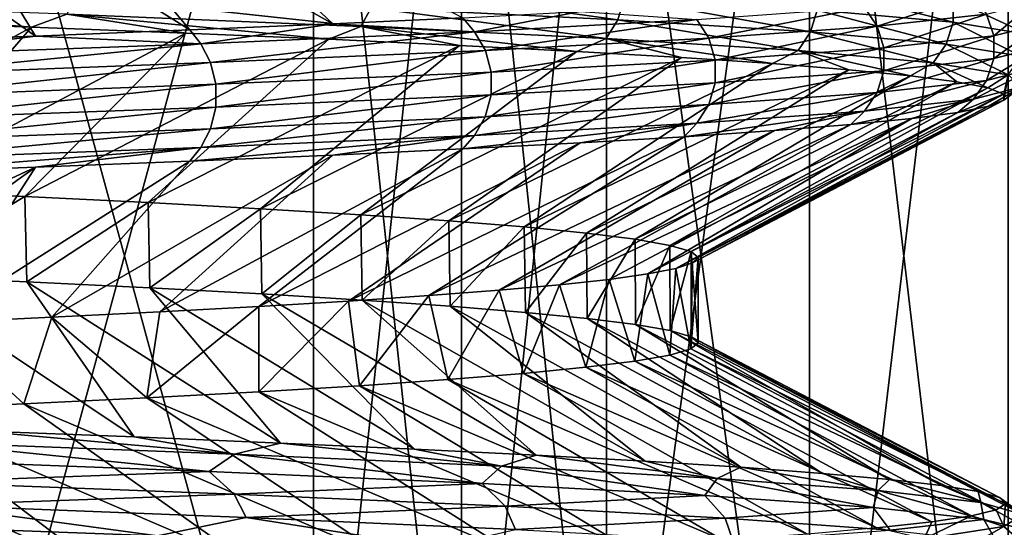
# Model space of a CAD drawing. Header units: metres. Extents: x -206 to 75, y -104 to 104.
# Tile 535 of 656: x 7.01 to 10.34, y -101.42 to -99.7. Entities that reach past the tile are written whole.
import ezdxf

# ---------------------------------------------------------------- set-up
doc = ezdxf.new("R2010")
doc.units = ezdxf.units.M
doc.layers.add('solid_01_1-CONSUMER_THERM_B_125288', color=7, linetype='CONTINUOUS')

msp = doc.modelspace()

# ---------------------------------------------------------------- linework, layer by layer
at = {"layer": 'solid_01_1-CONSUMER_THERM_B_125288'}
for points in [[(9.676785, -97.807571, 37.739315), (10.348061, -103.478249, 36.576633), (10.348054, -97.521751, 36.576645)], [(10.348061, -97.521751, 12.423368), (10.348054, -103.478249, 12.423355), (9.676786, -103.192429, 11.260685)], [(10.348061, -97.521751, 12.423368), (9.676786, -103.192429, 11.260685), (9.67679, -97.807571, 11.260693)], [(6.627181, -97.807571, 39.5), (6.62719, -103.192429, 39.5), (8, -102.845299, 39.5)], [(6.627181, -97.807571, 39.5), (8, -102.845299, 39.5), (8, -98.154701, 39.5)], [(6.627191, -97.807571, 9.5), (8, -98.154701, 9.5), (6.627182, -103.192429, 9.5)], [(9.67679, -97.807571, 11.260693), (9.676786, -103.192429, 11.260685), (8.990381, -102.845299, 10.071796)], [(9.67679, -97.807571, 11.260693), (8.990381, -102.845299, 10.071796), (8.990381, -98.154701, 10.071796)], [(8.990381, -98.154701, 38.928204), (9.67679, -103.192429, 37.739307), (9.676785, -97.807571, 37.739315)], [(9.676785, -97.807571, 37.739315), (9.67679, -103.192429, 37.739307), (10.348061, -103.478249, 36.576633)], [(8, -98.154701, 9.5), (8, -102.845299, 9.5), (6.627182, -103.192429, 9.5)], [(8.5, -98.154701, 9.777568), (8.5, -102.845299, 9.777568), (8, -102.845299, 9.5)], [(8.5, -98.154701, 9.777568), (8, -102.845299, 9.5), (8, -98.154701, 9.5)], [(8, -98.154701, 39.5), (8, -102.845299, 39.5), (8.5, -102.845299, 39.222431)], [(8.5, -98.154701, 39.222431), (8, -98.154701, 39.5), (8.5, -102.845299, 39.222431)], [(8.990381, -98.154701, 10.071796), (8.990381, -102.845299, 10.071796), (8.5, -102.845299, 9.777568)], [(8.990381, -98.154701, 10.071796), (8.5, -102.845299, 9.777568), (8.5, -98.154701, 9.777568)], [(8.5, -98.154701, 39.222431), (8.5, -102.845299, 39.222431), (8.990381, -102.845299, 38.928204)], [(8.5, -98.154701, 39.222431), (8.990381, -102.845299, 38.928204), (8.990381, -98.154701, 38.928204)], [(8.990381, -98.154701, 38.928204), (8.990381, -102.845299, 38.928204), (9.67679, -103.192429, 37.739307)], [(8.065182, -99.716492, 30.971176), (7.115636, -99.181702, 30.488132), (7.480652, -99.163246, 30.025381)], [(8.505101, -99.695877, 30.381376), (8.065182, -99.716492, 30.971176), (7.480652, -99.163246, 30.025381)], [(7.061164, -99.75782, 32.053761), (6.298884, -99.218491, 31.342081), (6.721356, -99.200134, 30.927547)], [(7.582608, -99.737183, 31.530188), (6.721356, -99.200134, 30.927547), (7.115636, -99.181702, 30.488132)], [(7.582608, -99.737183, 31.530188), (7.061164, -99.75782, 32.053761), (6.721356, -99.200134, 30.927547)], [(8.065182, -99.716492, 30.971176), (7.582608, -99.737183, 31.530188), (7.115636, -99.181702, 30.488132)], [(7.061164, -99.75782, 32.053761), (6.504002, -99.778679, 32.538528), (6.298884, -99.218491, 31.342081)], [(8.214837, -99.588425, 18.006308), (8.195564, -99.662041, 18.021544), (9.02866, -99.70298, 19.24436)], [(9.049893, -99.629356, 19.231998), (8.214837, -99.588425, 18.006308), (9.02866, -99.70298, 19.24436)], [(9.703107, -99.593285, 20.563759), (9.703041, -99.670296, 20.563789), (10.162424, -99.711235, 21.974148)], [(10.162493, -99.634224, 21.974129), (9.703107, -99.593285, 20.563759), (10.162424, -99.711235, 21.974148)], [(7.197628, -99.621101, 16.928791), (7.166643, -99.684128, 16.961384), (8.160283, -99.725067, 18.049433)], [(8.195564, -99.662041, 18.021544), (7.197628, -99.621101, 16.928791), (8.160283, -99.725067, 18.049433)], [(9.049893, -99.629356, 19.231998), (9.02866, -99.70298, 19.24436), (9.680275, -99.743919, 20.573027)], [(9.703041, -99.670296, 20.563789), (9.049893, -99.629356, 19.231998), (9.680275, -99.743919, 20.573027)], [(9.862547, -99.661171, 27.806089), (10.231222, -99.620239, 26.379595), (9.905115, -99.724304, 27.820358)], [(10.231222, -99.620239, 26.379595), (10.275382, -99.683365, 26.387709), (9.905115, -99.724304, 27.820358)], [(10.162493, -99.634224, 21.974129), (10.162424, -99.711235, 21.974148), (10.417064, -99.752167, 23.435257)], [(10.417135, -99.675156, 23.435247), (10.162493, -99.634224, 21.974129), (10.417064, -99.752167, 23.435257)], [(6.029918, -99.643196, 16.023922), (6.488796, -99.706772, 16.449013), (7.046695, -99.727341, 16.932739)], [(7.166643, -99.684128, 16.961384), (6.029918, -99.643196, 16.023922), (7.046695, -99.727341, 16.932739)], [(8.195564, -99.662041, 18.021544), (8.160283, -99.725067, 18.049433), (8.989795, -99.765999, 19.266983)], [(9.02866, -99.70298, 19.24436), (8.195564, -99.662041, 18.021544), (8.989795, -99.765999, 19.266983)], [(9.296445, -99.70211, 29.166573), (9.862547, -99.661171, 27.806089), (9.336569, -99.765236, 29.186712)], [(9.862547, -99.661171, 27.806089), (9.905115, -99.724304, 27.820358), (9.336569, -99.765236, 29.186712)], [(9.703041, -99.670296, 20.563789), (9.680275, -99.743919, 20.573027), (10.138578, -99.784851, 21.980076)], [(10.162424, -99.711235, 21.974148), (9.703041, -99.670296, 20.563789), (10.138578, -99.784851, 21.980076)], [(10.275382, -99.683365, 26.387709), (10.438409, -99.642433, 24.916943), (10.299422, -99.757027, 26.392126)], [(10.438409, -99.642433, 24.916943), (10.462831, -99.716087, 24.917919), (10.299422, -99.757027, 26.392126)], [(7.166643, -99.684128, 16.961384), (7.046695, -99.727341, 16.932739), (7.569293, -99.747993, 17.455463)], [(7.166643, -99.684128, 16.961384), (7.569293, -99.747993, 17.455463), (8.052576, -99.768669, 18.013123)], [(8.160283, -99.725067, 18.049433), (7.166643, -99.684128, 16.961384), (8.052576, -99.768669, 18.013123)], [(8.544266, -99.743042, 30.433464), (8.065182, -99.716492, 30.971176), (8.505101, -99.695877, 30.381376)], [(8.544266, -99.743042, 30.433464), (8.505101, -99.695877, 30.381376), (8.90113, -99.675385, 29.762653)], [(8.544266, -99.743042, 30.433464), (8.90113, -99.675385, 29.762653), (9.296445, -99.70211, 29.166573)], [(8.544266, -99.743042, 30.433464), (9.296445, -99.70211, 29.166573), (8.581142, -99.806168, 30.459072)], [(9.296445, -99.70211, 29.166573), (9.336569, -99.765236, 29.186712), (8.581142, -99.806168, 30.459072)], [(9.02866, -99.70298, 19.24436), (8.989795, -99.765999, 19.266983), (9.638605, -99.806938, 20.58993)], [(9.680275, -99.743919, 20.573027), (9.02866, -99.70298, 19.24436), (9.638605, -99.806938, 20.58993)], [(9.905115, -99.724304, 27.820358), (10.275382, -99.683365, 26.387709), (9.928289, -99.797958, 27.828129)], [(10.275382, -99.683365, 26.387709), (10.299422, -99.757027, 26.392126), (9.928289, -99.797958, 27.828129)], [(6.083802, -100.258316, 17.465986), (7.046695, -99.727341, 16.932739), (6.488796, -99.706772, 16.449013)], [(6.083802, -100.258316, 17.465986), (6.570775, -100.278893, 17.918592), (7.046695, -99.727341, 16.932739)], [(6.570775, -100.278893, 17.918592), (7.569293, -99.747993, 17.455463), (7.046695, -99.727341, 16.932739)], [(7.619738, -99.783981, 31.580759), (7.061164, -99.75782, 32.053761), (7.582608, -99.737183, 31.530188)], [(7.619738, -99.783981, 31.580759), (7.582608, -99.737183, 31.530188), (8.065182, -99.716492, 30.971176)], [(7.619738, -99.783981, 31.580759), (8.065182, -99.716492, 30.971176), (8.544266, -99.743042, 30.433464)], [(8.160283, -99.725067, 18.049433), (8.052576, -99.768669, 18.013123), (8.493293, -99.789253, 18.601574)], [(8.160283, -99.725067, 18.049433), (8.493293, -99.789253, 18.601574), (8.890791, -99.809761, 19.219921)], [(8.989795, -99.765999, 19.266983), (8.160283, -99.725067, 18.049433), (8.890791, -99.809761, 19.219921)], [(9.336569, -99.765236, 29.186712), (9.905115, -99.724304, 27.820358), (9.358413, -99.838898, 29.19768)], [(9.905115, -99.724304, 27.820358), (9.928289, -99.797958, 27.828129), (9.358413, -99.838898, 29.19768)], [(10.162424, -99.711235, 21.974148), (10.138578, -99.784851, 21.980076), (10.39262, -99.82579, 23.437757)], [(10.417064, -99.752167, 23.435257), (10.162424, -99.711235, 21.974148), (10.39262, -99.82579, 23.437757)], [(10.462831, -99.716087, 24.917919), (10.462758, -99.793106, 24.917919), (10.299351, -99.834038, 26.392115)], [(10.299422, -99.757027, 26.392126), (10.462831, -99.716087, 24.917919), (10.299351, -99.834038, 26.392115)], [(6.541804, -99.82383, 32.585251), (6.504002, -99.778679, 32.538528), (7.061164, -99.75782, 32.053761)], [(7.619738, -99.783981, 31.580759), (6.541804, -99.82383, 32.585251), (7.061164, -99.75782, 32.053761)], [(6.570775, -100.278893, 17.918592), (7.024212, -100.299629, 18.404884), (7.569293, -99.747993, 17.455463)], [(7.024212, -100.299629, 18.404884), (8.052576, -99.768669, 18.013123), (7.569293, -99.747993, 17.455463)], [(7.024212, -100.299629, 18.404884), (7.441687, -100.320442, 18.922249), (8.052576, -99.768669, 18.013123)], [(7.441687, -100.320442, 18.922249), (8.493293, -99.789253, 18.601574), (8.052576, -99.768669, 18.013123)], [(7.619738, -99.783981, 31.580759), (8.544266, -99.743042, 30.433464), (7.652624, -99.847107, 31.611319)], [(8.544266, -99.743042, 30.433464), (8.581142, -99.806168, 30.459072), (7.652624, -99.847107, 31.611319)], [(8.581142, -99.806168, 30.459072), (9.336569, -99.765236, 29.186712), (8.60122, -99.879829, 30.473017)], [(9.336569, -99.765236, 29.186712), (9.358413, -99.838898, 29.19768), (8.60122, -99.879829, 30.473017)], [(8.989795, -99.765999, 19.266983), (8.890791, -99.809761, 19.219921), (9.244382, -99.830292, 19.867258)], [(8.989795, -99.765999, 19.266983), (9.244382, -99.830292, 19.867258), (9.551489, -99.850891, 20.539177)], [(9.638605, -99.806938, 20.58993), (8.989795, -99.765999, 19.266983), (9.551489, -99.850891, 20.539177)], [(9.680275, -99.743919, 20.573027), (9.638605, -99.806938, 20.58993), (10.094937, -99.84787, 21.990923)], [(10.138578, -99.784851, 21.980076), (9.680275, -99.743919, 20.573027), (10.094937, -99.84787, 21.990923)], [(10.299422, -99.757027, 26.392126), (10.299351, -99.834038, 26.392115), (9.928221, -99.874977, 27.828108)], [(9.928289, -99.797958, 27.828129), (10.299422, -99.757027, 26.392126), (9.928221, -99.874977, 27.828108)], [(7.619738, -99.783981, 31.580759), (6.570797, -99.888336, 32.621086), (6.541804, -99.82383, 32.585251)], [(7.619738, -99.783981, 31.580759), (7.652624, -99.847107, 31.611319), (6.570797, -99.888336, 32.621086)], [(7.441687, -100.320442, 18.922249), (7.821289, -100.341133, 19.468355), (8.493293, -99.789253, 18.601574)], [(7.821289, -100.341133, 19.468355), (8.890791, -99.809761, 19.219921), (8.493293, -99.789253, 18.601574)], [(9.928289, -99.797958, 27.828129), (9.928221, -99.874977, 27.828108), (9.358348, -99.915916, 29.197649)], [(9.358413, -99.838898, 29.19768), (9.928289, -99.797958, 27.828129), (9.358348, -99.915916, 29.197649)], [(10.138578, -99.784851, 21.980076), (10.094937, -99.84787, 21.990923), (10.347886, -99.888809, 23.442329)], [(10.39262, -99.82579, 23.437757), (10.138578, -99.784851, 21.980076), (10.347886, -99.888809, 23.442329)], [(10.462758, -99.793106, 24.917919), (10.438206, -99.86673, 24.916939), (10.275182, -99.907669, 26.387676)], [(10.299351, -99.834038, 26.392115), (10.462758, -99.793106, 24.917919), (10.275182, -99.907669, 26.387676)], [(7.652624, -99.847107, 31.611319), (8.581142, -99.806168, 30.459072), (7.670529, -99.920769, 31.627958)], [(8.581142, -99.806168, 30.459072), (8.60122, -99.879829, 30.473017), (7.670529, -99.920769, 31.627958)], [(7.821289, -100.341133, 19.468355), (8.160539, -100.361626, 20.039549), (8.890791, -99.809761, 19.219921)], [(8.160539, -100.361626, 20.039549), (9.244382, -99.830292, 19.867258), (8.890791, -99.809761, 19.219921)], [(8.160539, -100.361626, 20.039549), (8.458162, -100.382126, 20.633541), (9.244382, -99.830292, 19.867258)], [(8.458162, -100.382126, 20.633541), (9.551489, -99.850891, 20.539177), (9.244382, -99.830292, 19.867258)], [(9.638605, -99.806938, 20.58993), (9.551489, -99.850891, 20.539177), (9.81004, -99.871567, 21.231297)], [(9.638605, -99.806938, 20.58993), (9.81004, -99.871567, 21.231297), (10.018295, -99.892235, 21.938814)], [(10.094937, -99.84787, 21.990923), (9.638605, -99.806938, 20.58993), (10.018295, -99.892235, 21.938814)], [(10.299351, -99.834038, 26.392115), (10.275182, -99.907669, 26.387676), (9.904921, -99.948608, 27.820299)], [(9.928221, -99.874977, 27.828108), (10.299351, -99.834038, 26.392115), (9.904921, -99.948608, 27.820299)], [(7.652624, -99.847107, 31.611319), (6.586083, -99.96183, 32.639988), (6.570797, -99.888336, 32.621086)], [(7.652624, -99.847107, 31.611319), (7.670529, -99.920769, 31.627958), (6.586083, -99.96183, 32.639988)], [(8.458162, -100.382126, 20.633541), (8.712667, -100.402771, 21.247396), (9.551489, -99.850891, 20.539177)], [(9.358413, -99.838898, 29.19768), (9.358348, -99.915916, 29.197649), (8.601159, -99.956848, 30.472977)], [(8.60122, -99.879829, 30.473017), (9.358413, -99.838898, 29.19768), (8.601159, -99.956848, 30.472977)], [(8.712667, -100.402771, 21.247396), (9.81004, -99.871567, 21.231297), (9.551489, -99.850891, 20.539177)], [(10.094937, -99.84787, 21.990923), (10.018295, -99.892235, 21.938814), (10.174852, -99.912773, 22.656246)], [(10.094937, -99.84787, 21.990923), (10.174852, -99.912773, 22.656246), (10.279957, -99.933243, 23.383934)], [(10.347886, -99.888809, 23.442329), (10.094937, -99.84787, 21.990923), (10.279957, -99.933243, 23.383934)], [(10.438206, -99.86673, 24.916939), (10.393277, -99.929741, 24.915144), (10.230955, -99.97068, 26.379551)], [(10.275182, -99.907669, 26.387676), (10.438206, -99.86673, 24.916939), (10.230955, -99.97068, 26.379551)], [(8.60122, -99.879829, 30.473017), (8.601159, -99.956848, 30.472977), (7.670475, -99.997787, 31.627911)], [(7.670529, -99.920769, 31.627958), (8.60122, -99.879829, 30.473017), (7.670475, -99.997787, 31.627911)], [(8.712667, -100.402771, 21.247396), (8.922719, -100.423553, 21.87796), (9.81004, -99.871567, 21.231297)], [(8.922719, -100.423553, 21.87796), (10.018295, -99.892235, 21.938814), (9.81004, -99.871567, 21.231297)], [(8.922719, -100.423553, 21.87796), (9.087172, -100.444328, 22.521791), (10.018295, -99.892235, 21.938814)], [(9.087172, -100.444328, 22.521791), (10.174852, -99.912773, 22.656246), (10.018295, -99.892235, 21.938814)], [(9.928221, -99.874977, 27.828108), (9.904921, -99.948608, 27.820299), (9.336384, -99.98954, 29.186626)], [(9.358348, -99.915916, 29.197649), (9.928221, -99.874977, 27.828108), (9.336384, -99.98954, 29.186626)], [(10.347886, -99.888809, 23.442329), (10.279957, -99.933243, 23.383934), (10.333222, -99.953812, 24.120607)], [(10.347886, -99.888809, 23.442329), (10.333222, -99.953812, 24.120607), (10.333939, -99.974457, 24.859642)], [(10.393277, -99.929741, 24.915144), (10.347886, -99.888809, 23.442329), (10.333939, -99.974457, 24.859642)], [(6.586083, -99.96183, 32.639988), (7.670529, -99.920769, 31.627958), (6.58616, -100.037354, 32.640099)], [(7.670529, -99.920769, 31.627958), (7.670475, -99.997787, 31.627911), (6.58616, -100.037354, 32.640099)], [(9.358348, -99.915916, 29.197649), (9.336384, -99.98954, 29.186626), (8.580972, -100.030479, 30.45896)], [(8.601159, -99.956848, 30.472977), (9.358348, -99.915916, 29.197649), (8.580972, -100.030479, 30.45896)], [(9.087172, -100.444328, 22.521791), (9.20515, -100.464874, 23.175152), (10.174852, -99.912773, 22.656246)], [(9.20515, -100.464874, 23.175152), (10.279957, -99.933243, 23.383934), (10.174852, -99.912773, 22.656246)], [(9.20515, -100.464874, 23.175152), (9.276254, -100.485336, 23.83584), (10.279957, -99.933243, 23.383934)], [(9.276254, -100.485336, 23.83584), (10.333222, -99.953812, 24.120607), (10.279957, -99.933243, 23.383934)], [(10.275182, -99.907669, 26.387676), (10.230955, -99.97068, 26.379551), (9.862289, -100.011612, 27.806007)], [(9.904921, -99.948608, 27.820299), (10.275182, -99.907669, 26.387676), (9.862289, -100.011612, 27.806007)], [(10.393277, -99.929741, 24.915144), (10.28212, -99.99514, 25.596092), (10.178329, -100.015747, 26.324575)], [(10.230955, -99.97068, 26.379551), (10.393277, -99.929741, 24.915144), (10.178329, -100.015747, 26.324575)], [(10.393277, -99.929741, 24.915144), (10.333939, -99.974457, 24.859642), (10.28212, -99.99514, 25.596092)], [(8.601159, -99.956848, 30.472977), (8.580972, -100.030479, 30.45896), (7.652471, -100.071419, 31.611183)], [(7.670475, -99.997787, 31.627911), (8.601159, -99.956848, 30.472977), (7.652471, -100.071419, 31.611183)], [(9.276254, -100.485336, 23.83584), (9.3, -100.506226, 24.5), (10.333222, -99.953812, 24.120607)], [(9.904921, -99.948608, 27.820299), (9.862289, -100.011612, 27.806007), (9.296201, -100.052551, 29.166454)], [(9.336384, -99.98954, 29.186626), (9.904921, -99.948608, 27.820299), (9.296201, -100.052551, 29.166454)], [(10.333939, -99.974457, 24.859642), (10.333222, -99.953812, 24.120607), (9.3, -100.506226, 24.5)], [(10.230955, -99.97068, 26.379551), (10.022952, -100.036255, 27.042833), (9.816183, -100.056763, 27.750172)], [(9.862289, -100.011612, 27.806007), (10.230955, -99.97068, 26.379551), (9.816183, -100.056763, 27.750172)], [(10.230955, -99.97068, 26.379551), (10.178329, -100.015747, 26.324575), (10.022952, -100.036255, 27.042833)], [(7.670475, -99.997787, 31.627911), (7.652471, -100.071419, 31.611183), (6.571018, -100.110893, 32.621395)], [(6.58616, -100.037354, 32.640099), (7.670475, -99.997787, 31.627911), (6.571018, -100.110893, 32.621395)], [(9.336384, -99.98954, 29.186626), (9.296201, -100.052551, 29.166454), (8.544041, -100.093483, 30.433313)], [(8.580972, -100.030479, 30.45896), (9.336384, -99.98954, 29.186626), (8.544041, -100.093483, 30.433313)], [(10.28212, -99.99514, 25.596092), (9.281125, -100.524391, 25.092218), (9.224597, -100.542923, 25.681868)], [(10.178329, -100.015747, 26.324575), (10.28212, -99.99514, 25.596092), (9.224597, -100.542923, 25.681868)], [(10.333939, -99.974457, 24.859642), (9.3, -100.506226, 24.5), (9.281125, -100.524391, 25.092218)], [(10.28212, -99.99514, 25.596092), (10.333939, -99.974457, 24.859642), (9.281125, -100.524391, 25.092218)], [(8.580972, -100.030479, 30.45896), (8.544041, -100.093483, 30.433313), (7.619537, -100.134422, 31.580578)], [(7.652471, -100.071419, 31.611183), (8.580972, -100.030479, 30.45896), (7.619537, -100.134422, 31.580578)], [(10.022952, -100.036255, 27.042833), (8.999543, -100.579735, 26.844828), (8.831889, -100.598, 27.41337)], [(9.816183, -100.056763, 27.750172), (10.022952, -100.036255, 27.042833), (8.831889, -100.598, 27.41337)], [(10.022952, -100.036255, 27.042833), (9.13065, -100.561409, 26.266703), (8.999543, -100.579735, 26.844828)], [(10.178329, -100.015747, 26.324575), (9.224597, -100.542923, 25.681868), (9.13065, -100.561409, 26.266703)], [(10.022952, -100.036255, 27.042833), (10.178329, -100.015747, 26.324575), (9.13065, -100.561409, 26.266703)], [(9.862289, -100.011612, 27.806007), (9.558969, -100.077362, 28.442734), (9.253128, -100.09803, 29.115274)], [(9.296201, -100.052551, 29.166454), (9.862289, -100.011612, 27.806007), (9.253128, -100.09803, 29.115274)], [(9.862289, -100.011612, 27.806007), (9.816183, -100.056763, 27.750172), (9.558969, -100.077362, 28.442734)], [(9.296201, -100.052551, 29.166454), (8.901117, -100.11869, 29.762671), (8.505089, -100.139229, 30.381395)], [(8.544041, -100.093483, 30.433313), (9.296201, -100.052551, 29.166454), (8.505089, -100.139229, 30.381395)], [(9.816183, -100.056763, 27.750172), (8.831889, -100.598, 27.41337), (8.628361, -100.616333, 27.970072)], [(9.558969, -100.077362, 28.442734), (9.816183, -100.056763, 27.750172), (8.628361, -100.616333, 27.970072)], [(9.296201, -100.052551, 29.166454), (9.253128, -100.09803, 29.115274), (8.901117, -100.11869, 29.762671)], [(7.652471, -100.071419, 31.611183), (7.619537, -100.134422, 31.580578), (6.542498, -100.174988, 32.586147)], [(7.652471, -100.071419, 31.611183), (6.542498, -100.174988, 32.586147), (6.571018, -100.110893, 32.621395)], [(8.544041, -100.093483, 30.433313), (8.065175, -100.159721, 30.971186), (7.582618, -100.180283, 31.530178)], [(7.619537, -100.134422, 31.580578), (8.544041, -100.093483, 30.433313), (7.582618, -100.180283, 31.530178)], [(8.544041, -100.093483, 30.433313), (8.505089, -100.139229, 30.381395), (8.065175, -100.159721, 30.971186)], [(9.253128, -100.09803, 29.115274), (8.390174, -100.63475, 28.511856), (8.118809, -100.653221, 29.035961)], [(8.901117, -100.11869, 29.762671), (9.253128, -100.09803, 29.115274), (8.118809, -100.653221, 29.035961)], [(9.558969, -100.077362, 28.442734), (8.628361, -100.616333, 27.970072), (8.390174, -100.63475, 28.511856)], [(9.253128, -100.09803, 29.115274), (9.558969, -100.077362, 28.442734), (8.390174, -100.63475, 28.511856)], [(7.619537, -100.134422, 31.580578), (7.061179, -100.20092, 32.053745), (6.504084, -100.221611, 32.538654)], [(6.542498, -100.174988, 32.586147), (7.619537, -100.134422, 31.580578), (6.504084, -100.221611, 32.538654)], [(7.619537, -100.134422, 31.580578), (7.582618, -100.180283, 31.530178), (7.061179, -100.20092, 32.053745)], [(8.901117, -100.11869, 29.762671), (8.118809, -100.653221, 29.035961), (7.815358, -100.671623, 29.540852)], [(8.505089, -100.139229, 30.381395), (8.901117, -100.11869, 29.762671), (7.815358, -100.671623, 29.540852)], [(8.065175, -100.159721, 30.971186), (7.480659, -100.689873, 30.025373), (7.115637, -100.708023, 30.488131)], [(7.582618, -100.180283, 31.530178), (8.065175, -100.159721, 30.971186), (7.115637, -100.708023, 30.488131)], [(8.505089, -100.139229, 30.381395), (7.815358, -100.671623, 29.540852), (7.480659, -100.689873, 30.025373)], [(8.065175, -100.159721, 30.971186), (8.505089, -100.139229, 30.381395), (7.480659, -100.689873, 30.025373)], [(7.061179, -100.20092, 32.053745), (6.298877, -100.744652, 31.342087), (5.849699, -100.763367, 31.72987)], [(6.504084, -100.221611, 32.538654), (7.061179, -100.20092, 32.053745), (5.849699, -100.763367, 31.72987)], [(7.061179, -100.20092, 32.053745), (6.721353, -100.72625, 30.927551), (6.298877, -100.744652, 31.342087)], [(7.582618, -100.180283, 31.530178), (7.115637, -100.708023, 30.488131), (6.721353, -100.72625, 30.927551)], [(7.061179, -100.20092, 32.053745), (7.582618, -100.180283, 31.530178), (6.721353, -100.72625, 30.927551)], [(6.570775, -100.278893, 17.918592), (6.579558, -100.567551, 17.927374), (7.024212, -100.299629, 18.404884)], [(7.024212, -100.299629, 18.404884), (6.579558, -100.567551, 17.927374), (7.03158, -100.587898, 18.413385)], [(7.024212, -100.299629, 18.404884), (7.03158, -100.587898, 18.413385), (7.441687, -100.320442, 18.922249)], [(7.441687, -100.320442, 18.922249), (7.03158, -100.587898, 18.413385), (7.447603, -100.608368, 18.930153)], [(7.441687, -100.320442, 18.922249), (7.447603, -100.608368, 18.930153), (7.821289, -100.341133, 19.468355)], [(7.821289, -100.341133, 19.468355), (7.447603, -100.608368, 18.930153), (7.825885, -100.629143, 19.475508)], [(7.821289, -100.341133, 19.468355), (7.825885, -100.629143, 19.475508), (8.160539, -100.361626, 20.039549)], [(8.160539, -100.361626, 20.039549), (7.825885, -100.629143, 19.475508), (8.164892, -100.650055, 20.047523)], [(8.160539, -100.361626, 20.039549), (8.164892, -100.650055, 20.047523), (8.458162, -100.382126, 20.633541)], [(8.458162, -100.382126, 20.633541), (8.164892, -100.650055, 20.047523), (8.462557, -100.670868, 20.643169)], [(8.458162, -100.382126, 20.633541), (8.462557, -100.670868, 20.643169), (8.712667, -100.402771, 21.247396)], [(8.712667, -100.402771, 21.247396), (8.462557, -100.670868, 20.643169), (8.716619, -100.691452, 21.258001)], [(8.712667, -100.402771, 21.247396), (8.716619, -100.691452, 21.258001), (8.922719, -100.423553, 21.87796)], [(8.922719, -100.423553, 21.87796), (8.716619, -100.691452, 21.258001), (8.925526, -100.7118, 21.887533)], [(8.922719, -100.423553, 21.87796), (8.925526, -100.7118, 21.887533), (9.087172, -100.444328, 22.521791)], [(9.087172, -100.444328, 22.521791), (8.925526, -100.7118, 21.887533), (9.088695, -100.732124, 22.528799)], [(9.087172, -100.444328, 22.521791), (9.088695, -100.732124, 22.528799), (9.20515, -100.464874, 23.175152)], [(9.20515, -100.464874, 23.175152), (9.088695, -100.732124, 22.528799), (9.20577, -100.752708, 23.179468)], [(9.20515, -100.464874, 23.175152), (9.20577, -100.752708, 23.179468), (9.276254, -100.485336, 23.83584)], [(9.276254, -100.485336, 23.83584), (9.20577, -100.752708, 23.179468), (9.276359, -100.773529, 23.837297)], [(9.276254, -100.485336, 23.83584), (9.3, -100.79377, 24.5), (9.3, -100.506226, 24.5)], [(9.276254, -100.485336, 23.83584), (9.276359, -100.773529, 23.837297), (9.3, -100.79377, 24.5)], [(9.224597, -100.542923, 25.681868), (9.281125, -100.524391, 25.092218), (9.27617, -100.815018, 25.165339)], [(9.3, -100.506226, 24.5), (9.3, -100.79377, 24.5), (9.27617, -100.815018, 25.165339)], [(9.281125, -100.524391, 25.092218), (9.3, -100.506226, 24.5), (9.27617, -100.815018, 25.165339)], [(6.579558, -100.567551, 17.927374), (6.860186, -101.09169, 16.763573), (7.393992, -101.112228, 17.271734)], [(7.03158, -100.587898, 18.413385), (6.579558, -100.567551, 17.927374), (7.393992, -101.112228, 17.271734)], [(8.999543, -100.579735, 26.844828), (9.13065, -100.561409, 26.266703), (9.086287, -100.855896, 26.482269)], [(9.13065, -100.561409, 26.266703), (9.204785, -100.835495, 25.827374), (9.086287, -100.855896, 26.482269)], [(9.13065, -100.561409, 26.266703), (9.224597, -100.542923, 25.681868), (9.204785, -100.835495, 25.827374)], [(9.224597, -100.542923, 25.681868), (9.27617, -100.815018, 25.165339), (9.204785, -100.835495, 25.827374)], [(7.03158, -100.587898, 18.413385), (7.393992, -101.112228, 17.271734), (7.888811, -101.132629, 17.814734)], [(7.447603, -100.608368, 18.930153), (7.03158, -100.587898, 18.413385), (7.888811, -101.132629, 17.814734)], [(8.628361, -100.616333, 27.970072), (8.831889, -100.598, 27.41337), (8.709972, -100.897408, 27.759811)], [(8.831889, -100.598, 27.41337), (8.921001, -100.876503, 27.127876), (8.709972, -100.897408, 27.759811)], [(8.831889, -100.598, 27.41337), (8.999543, -100.579735, 26.844828), (8.921001, -100.876503, 27.127876)], [(8.999543, -100.579735, 26.844828), (9.086287, -100.855896, 26.482269), (8.921001, -100.876503, 27.127876)], [(7.447603, -100.608368, 18.930153), (7.888811, -101.132629, 17.814734), (8.341585, -101.152946, 18.388718)], [(7.825885, -100.629143, 19.475508), (7.447603, -100.608368, 18.930153), (8.341585, -101.152946, 18.388718)], [(7.825885, -100.629143, 19.475508), (8.341585, -101.152946, 18.388718), (8.752755, -101.173424, 18.994152)], [(8.164892, -100.650055, 20.047523), (7.825885, -100.629143, 19.475508), (8.752755, -101.173424, 18.994152)], [(8.118809, -100.653221, 29.035961), (8.390174, -100.63475, 28.511856), (8.155473, -100.939117, 28.969706)], [(8.390174, -100.63475, 28.511856), (8.454333, -100.918343, 28.374823), (8.155473, -100.939117, 28.969706)], [(8.390174, -100.63475, 28.511856), (8.628361, -100.616333, 27.970072), (8.454333, -100.918343, 28.374823)], [(8.628361, -100.616333, 27.970072), (8.709972, -100.897408, 27.759811), (8.454333, -100.918343, 28.374823)], [(7.815358, -100.671623, 29.540852), (8.118809, -100.653221, 29.035961), (7.81579, -100.959618, 29.54018)], [(8.118809, -100.653221, 29.035961), (8.155473, -100.939117, 28.969706), (7.81579, -100.959618, 29.54018)], [(8.164892, -100.650055, 20.047523), (8.752755, -101.173424, 18.994152), (9.121623, -101.194084, 19.630304)], [(8.462557, -100.670868, 20.643169), (8.164892, -100.650055, 20.047523), (9.121623, -101.194084, 19.630304)], [(7.115637, -100.708023, 30.488131), (7.480659, -100.689873, 30.025373), (7.437254, -100.979927, 30.08366)], [(7.815358, -100.671623, 29.540852), (7.81579, -100.959618, 29.54018), (7.437254, -100.979927, 30.08366)], [(7.480659, -100.689873, 30.025373), (7.815358, -100.671623, 29.540852), (7.437254, -100.979927, 30.08366)], [(8.462557, -100.670868, 20.643169), (9.121623, -101.194084, 19.630304), (9.445129, -101.214767, 20.292408)], [(8.716619, -100.691452, 21.258001), (8.462557, -100.670868, 20.643169), (9.445129, -101.214767, 20.292408)], [(8.716619, -100.691452, 21.258001), (9.445129, -101.214767, 20.292408), (9.720963, -101.235352, 20.975899)], [(8.925526, -100.7118, 21.887533), (8.716619, -100.691452, 21.258001), (9.720963, -101.235352, 20.975899)], [(6.721353, -100.72625, 30.927551), (7.021467, -101.00029, 30.598278), (6.570007, -101.020943, 31.082172)], [(6.721353, -100.72625, 30.927551), (7.115637, -100.708023, 30.488131), (7.021467, -101.00029, 30.598278)], [(7.115637, -100.708023, 30.488131), (7.437254, -100.979927, 30.08366), (7.021467, -101.00029, 30.598278)], [(8.925526, -100.7118, 21.887533), (9.720963, -101.235352, 20.975899), (9.947401, -101.255829, 21.676483)], [(9.088695, -100.732124, 22.528799), (8.925526, -100.7118, 21.887533), (9.947401, -101.255829, 21.676483)], [(9.088695, -100.732124, 22.528799), (9.947401, -101.255829, 21.676483), (10.122509, -101.276146, 22.387196)], [(9.20577, -100.752708, 23.179468), (9.088695, -100.732124, 22.528799), (10.122509, -101.276146, 22.387196)], [(9.20577, -100.752708, 23.179468), (10.122509, -101.276146, 22.387196), (10.246286, -101.296494, 23.106636)], [(9.276359, -100.773529, 23.837297), (9.20577, -100.752708, 23.179468), (10.246286, -101.296494, 23.106636)], [(10.339719, -101.337791, 24.573427), (9.27617, -100.815018, 25.165339), (9.3, -100.79377, 24.5)], [(9.276359, -100.773529, 23.837297), (10.31897, -101.317085, 23.836927), (9.3, -100.79377, 24.5)], [(9.276359, -100.773529, 23.837297), (10.246286, -101.296494, 23.106636), (10.31897, -101.317085, 23.836927)], [(10.31897, -101.317085, 23.836927), (10.339719, -101.337791, 24.573427), (9.3, -100.79377, 24.5)], [(10.22459, -101.37896, 26.041922), (9.086287, -100.855896, 26.482269), (9.204785, -100.835495, 25.827374)], [(10.308205, -101.358429, 25.309732), (9.204785, -100.835495, 25.827374), (9.27617, -100.815018, 25.165339)], [(10.308205, -101.358429, 25.309732), (10.22459, -101.37896, 26.041922), (9.204785, -100.835495, 25.827374)], [(10.339719, -101.337791, 24.573427), (10.308205, -101.358429, 25.309732), (9.27617, -100.815018, 25.165339)], [(10.089741, -101.399345, 26.763632), (8.921001, -100.876503, 27.127876), (9.086287, -100.855896, 26.482269)], [(10.22459, -101.37896, 26.041922), (10.089741, -101.399345, 26.763632), (9.086287, -100.855896, 26.482269)], [(9.669506, -101.440147, 28.163984), (8.454333, -100.918343, 28.374823), (8.709972, -100.897408, 27.759811)], [(9.904822, -101.419655, 27.470587), (8.709972, -100.897408, 27.759811), (8.921001, -100.876503, 27.127876)], [(9.904822, -101.419655, 27.470587), (9.669506, -101.440147, 28.163984), (8.709972, -100.897408, 27.759811)], [(10.089741, -101.399345, 26.763632), (9.904822, -101.419655, 27.470587), (8.921001, -100.876503, 27.127876)], [(9.384233, -101.460823, 28.842052), (8.155473, -100.939117, 28.969706), (8.454333, -100.918343, 28.374823)], [(9.669506, -101.440147, 28.163984), (9.384233, -101.460823, 28.842052), (8.454333, -100.918343, 28.374823)], [(8.67193, -101.502083, 30.131573), (7.437254, -100.979927, 30.08366), (7.81579, -100.959618, 29.54018)], [(9.051015, -101.481499, 29.499334), (7.81579, -100.959618, 29.54018), (8.155473, -100.939117, 28.969706)], [(9.051015, -101.481499, 29.499334), (8.67193, -101.502083, 30.131573), (7.81579, -100.959618, 29.54018)], [(9.384233, -101.460823, 28.842052), (9.051015, -101.481499, 29.499334), (8.155473, -100.939117, 28.969706)], [(7.788585, -101.542839, 31.302002), (6.570007, -101.020943, 31.082172), (7.021467, -101.00029, 30.598278)], [(8.249841, -101.522537, 30.734093), (7.021467, -101.00029, 30.598278), (7.437254, -100.979927, 30.08366)], [(8.249841, -101.522537, 30.734093), (7.788585, -101.542839, 31.302002), (7.021467, -101.00029, 30.598278)], [(8.67193, -101.502083, 30.131573), (8.249841, -101.522537, 30.734093), (7.437254, -100.979927, 30.08366)], [(7.28848, -101.563232, 31.835213), (6.084354, -101.041801, 31.533537), (6.570007, -101.020943, 31.082172)], [(7.788585, -101.542839, 31.302002), (7.28848, -101.563232, 31.835213), (6.570007, -101.020943, 31.082172)], [(7.28848, -101.563232, 31.835213), (6.749002, -101.583855, 32.333969), (6.084354, -101.041801, 31.533537)], [(7.732819, -101.170517, 17.542885), (6.860186, -101.09169, 16.763573), (6.676113, -101.129738, 16.52412)], [(7.732819, -101.170517, 17.542885), (7.393992, -101.112228, 17.271734), (6.860186, -101.09169, 16.763573)], [(6.676113, -101.129738, 16.52412), (6.573069, -101.188431, 16.380909), (7.647208, -101.229057, 17.382824)], [(7.732819, -101.170517, 17.542885), (6.676113, -101.129738, 16.52412), (7.647208, -101.229057, 17.382824)], [(7.732819, -101.170517, 17.542885), (7.888811, -101.132629, 17.814734), (7.393992, -101.112228, 17.271734)], [(8.635315, -101.211288, 18.699965), (7.888811, -101.132629, 17.814734), (7.732819, -101.170517, 17.542885)], [(8.635315, -101.211288, 18.699965), (8.341585, -101.152946, 18.388718), (7.888811, -101.132629, 17.814734)], [(8.635315, -101.211288, 18.699965), (8.752755, -101.173424, 18.994152), (8.341585, -101.152946, 18.388718)], [(6.662881, -101.264557, 16.422947), (7.647208, -101.229057, 17.382824), (6.573069, -101.188431, 16.380909)], [(7.732819, -101.170517, 17.542885), (7.647208, -101.229057, 17.382824), (8.570223, -101.269684, 18.524971)], [(8.635315, -101.211288, 18.699965), (7.732819, -101.170517, 17.542885), (8.570223, -101.269684, 18.524971)], [(9.364738, -101.252068, 19.973494), (8.752755, -101.173424, 18.994152), (8.635315, -101.211288, 18.699965)], [(9.364738, -101.252068, 19.973494), (9.121623, -101.194084, 19.630304), (8.752755, -101.173424, 18.994152)], [(9.364738, -101.252068, 19.973494), (9.445129, -101.214767, 20.292408), (9.121623, -101.194084, 19.630304)], [(6.662881, -101.264557, 16.422947), (7.732332, -101.305267, 17.439182), (7.647208, -101.229057, 17.382824)], [(7.732332, -101.305267, 17.439182), (8.570223, -101.269684, 18.524971), (7.647208, -101.229057, 17.382824)], [(8.635315, -101.211288, 18.699965), (8.570223, -101.269684, 18.524971), (9.32251, -101.310318, 19.786257)], [(9.364738, -101.252068, 19.973494), (8.635315, -101.211288, 18.699965), (9.32251, -101.310318, 19.786257)], [(9.90889, -101.292839, 21.336777), (9.445129, -101.214767, 20.292408), (9.364738, -101.252068, 19.973494)], [(9.90889, -101.292839, 21.336777), (9.720963, -101.235352, 20.975899), (9.445129, -101.214767, 20.292408)], [(6.708015, -101.342987, 16.460505), (7.732332, -101.305267, 17.439182), (6.662881, -101.264557, 16.422947)], [(9.364738, -101.252068, 19.973494), (9.32251, -101.310318, 19.786257), (9.891513, -101.350945, 21.140476)], [(9.90889, -101.292839, 21.336777), (9.364738, -101.252068, 19.973494), (9.891513, -101.350945, 21.140476)], [(9.90889, -101.292839, 21.336777), (9.947401, -101.255829, 21.676483), (9.720963, -101.235352, 20.975899)], [(10.256339, -101.333618, 22.762566), (9.947401, -101.255829, 21.676483), (9.90889, -101.292839, 21.336777)], [(10.256339, -101.333618, 22.762566), (10.122509, -101.276146, 22.387196), (9.947401, -101.255829, 21.676483)], [(7.732332, -101.305267, 17.439182), (8.648196, -101.345978, 18.595242), (8.570223, -101.269684, 18.524971)], [(8.648196, -101.345978, 18.595242), (9.32251, -101.310318, 19.786257), (8.570223, -101.269684, 18.524971)], [(9.90889, -101.292839, 21.336777), (9.891513, -101.350945, 21.140476), (10.265875, -101.391571, 22.560562)], [(10.256339, -101.333618, 22.762566), (9.90889, -101.292839, 21.336777), (10.265875, -101.391571, 22.560562)], [(10.256339, -101.333618, 22.762566), (10.246286, -101.296494, 23.106636), (10.122509, -101.276146, 22.387196)], [(10.397861, -101.37439, 24.22324), (10.31897, -101.317085, 23.836927), (10.246286, -101.296494, 23.106636)], [(10.397861, -101.37439, 24.22324), (10.246286, -101.296494, 23.106636), (10.256339, -101.333618, 22.762566)], [(6.708015, -101.342987, 16.460505), (7.773008, -101.383751, 17.484024), (7.732332, -101.305267, 17.439182)], [(7.773008, -101.383751, 17.484024), (8.648196, -101.345978, 18.595242), (7.732332, -101.305267, 17.439182)], [(8.648196, -101.345978, 18.595242), (9.39118, -101.386688, 19.869501), (9.32251, -101.310318, 19.786257)], [(9.39118, -101.386688, 19.869501), (9.891513, -101.350945, 21.140476), (9.32251, -101.310318, 19.786257)], [(10.256339, -101.333618, 22.762566), (10.265875, -101.391571, 22.560562), (10.43566, -101.432198, 24.019199)], [(10.397861, -101.37439, 24.22324), (10.256339, -101.333618, 22.762566), (10.43566, -101.432198, 24.019199)], [(10.397861, -101.37439, 24.22324), (10.339719, -101.337791, 24.573427), (10.31897, -101.317085, 23.836927)], [(6.381138, -101.405388, 16.229347), (7.472904, -101.445801, 17.200579), (6.708015, -101.342987, 16.460505)], [(7.472904, -101.445801, 17.200579), (7.773008, -101.383751, 17.484024), (6.708015, -101.342987, 16.460505)], [(7.773008, -101.383751, 17.484024), (8.683124, -101.424507, 18.646908), (8.648196, -101.345978, 18.595242)], [(8.683124, -101.424507, 18.646908), (9.39118, -101.386688, 19.869501), (8.648196, -101.345978, 18.595242)], [(9.39118, -101.386688, 19.869501), (9.948885, -101.427399, 21.235346), (9.891513, -101.350945, 21.140476)], [(9.948885, -101.427399, 21.235346), (10.265875, -101.391571, 22.560562), (9.891513, -101.350945, 21.140476)], [(10.333065, -101.415169, 25.68968), (10.22459, -101.37896, 26.041922), (10.308205, -101.358429, 25.309732)], [(10.333065, -101.415169, 25.68968), (10.308205, -101.358429, 25.309732), (10.339719, -101.337791, 24.573427)], [(10.333065, -101.415169, 25.68968), (10.339719, -101.337791, 24.573427), (10.397861, -101.37439, 24.22324)], [(7.472904, -101.445801, 17.200579), (8.418877, -101.486221, 18.313856), (7.773008, -101.383751, 17.484024)], [(8.418877, -101.486221, 18.313856), (8.683124, -101.424507, 18.646908), (7.773008, -101.383751, 17.484024)], [(8.683124, -101.424507, 18.646908), (9.419306, -101.465271, 19.927231), (9.39118, -101.386688, 19.869501)], [(9.419306, -101.465271, 19.927231), (9.948885, -101.427399, 21.235346), (9.39118, -101.386688, 19.869501)], [(10.063776, -101.45594, 27.132391), (9.904822, -101.419655, 27.470587), (10.089741, -101.399345, 26.763632)], [(9.948885, -101.427399, 21.235346), (10.30986, -101.468109, 22.665476), (10.265875, -101.391571, 22.560562)], [(10.063776, -101.45594, 27.132391), (10.089741, -101.399345, 26.763632), (10.22459, -101.37896, 26.041922)], [(10.063776, -101.45594, 27.132391), (10.22459, -101.37896, 26.041922), (10.333065, -101.415169, 25.68968)], [(10.30986, -101.468109, 22.665476), (10.43566, -101.432198, 24.019199), (10.265875, -101.391571, 22.560562)], [(10.333065, -101.415169, 25.68968), (10.397861, -101.37439, 24.22324), (10.399489, -101.472824, 25.487631)], [(6.429268, -101.47139, 16.324118), (7.472904, -101.445801, 17.200579), (6.381138, -101.405388, 16.229347)], [(10.063776, -101.45594, 27.132391), (10.333065, -101.415169, 25.68968), (10.159166, -101.513458, 26.936556)], [(10.333065, -101.415169, 25.68968), (10.399489, -101.472824, 25.487631), (10.159166, -101.513458, 26.936556)]]:
    msp.add_3dface(points, dxfattribs=at)

doc.saveas('drawing.dxf')
